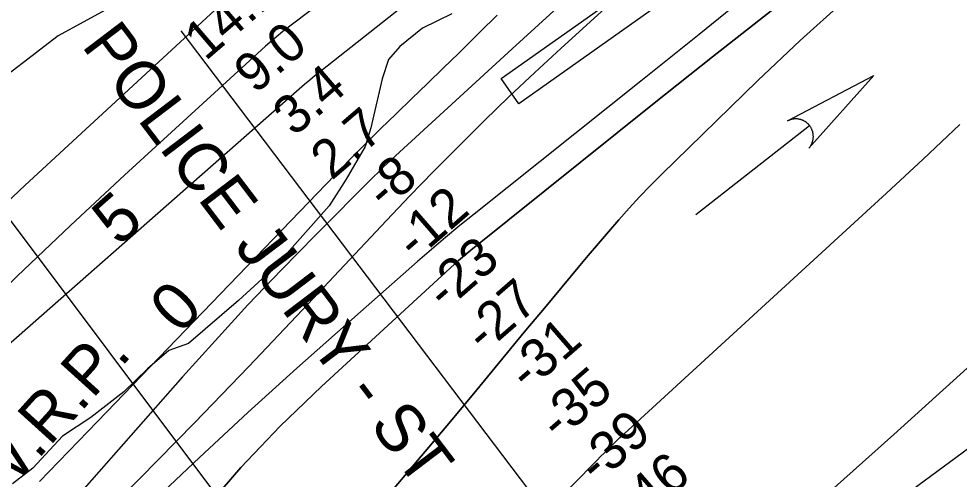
# Model space of a CAD drawing. Extents: x 3477039 to 3515015, y 546746 to 572297.
# Drawn here: x 3510682 to 3512315, y 562010 to 562810 of the extents above; entities that cross this region are included whole.
import ezdxf

# ---------------------------------------------------------------- set-up
doc = ezdxf.new("R2010")
doc.units = 0
for name, color, linetype in [('V-CHAN-DOCK', 7, 'Continuous'), ('V-RIVR-EDGE', 7, 'Continuous'), ('V-RIVR-RANG', 7, 'Continuous'), ('V-SITE-VEGE', 7, 'Continuous'), ('V-STRM-FLOW', 7, 'Continuous'), ('V-TOPO-DPTH', 7, 'Continuous'), ('V-TOPO-MAJR', 7, 'Continuous'), ('V-TOPO-MAJR-IDEN', 7, 'Continuous'), ('V-TOPO-MINR', 7, 'Continuous'), ('V-TOPO-MINR-IDEN', 7, 'Continuous'), ('V-TOPO-WATR', 7, 'Continuous'), ('V-TOPO-WATR-IDEN', 7, 'Continuous'), ('V-UTIL-IDEN', 7, 'Continuous'), ('V-UTIL-LINE', 7, 'Continuous')]:
    doc.layers.add(name, color=color, linetype=linetype)

msp = doc.modelspace()

# ---------------------------------------------------------------- linework, layer by layer
at = {"layer": 'V-CHAN-DOCK'}
msp.add_lwpolyline([(3511443.6, 563743.5), (3511913.7, 562984.5), (3512267.9, 563234.9), (3512300.9, 563194.1), (3511550.5, 562661.9), (3511520, 562706.1), (3511897.3, 562973), (3511426.6, 563732.9), (3511443.6, 563743.5)], dxfattribs=at)
at = {"layer": 'V-RIVR-EDGE'}
msp.add_lwpolyline([(3511434.1, 562818.4), (3511383.2, 562793.4), (3511343.9, 562761.6), (3511324.3, 562739), (3511313.2, 562705.3), (3511293.3, 562620.2), (3511283.5, 562587.8), (3511250.8, 562531.5), (3511221.3, 562485), (3511124.8, 562376.8), (3511064, 562320.6), (3510976.9, 562246), (3510942.5, 562233.8), (3510905.7, 562202.1), (3510864.5, 562162.4), (3510807.4, 562117.8), (3510758.3, 562085.4), (3510706.7, 562029.8), (3510671.1, 562002.3)], dxfattribs=at)
at = {"layer": 'V-SITE-VEGE'}
msp.add_lwpolyline([(3512182.1, 563948.5), (3512148, 563645.5), (3512120.3, 563609.2), (3512047, 563564.1), (3511717.6, 563406.9), (3511605.4, 563341.6), (3511337.1, 563133.7), (3511103.4, 562973.5), (3510750.8, 562779.9), (3510617.8, 562678.3)], dxfattribs=at)
at = {"layer": 'V-STRM-FLOW'}
msp.add_line((3511858, 562470.1), (3512055.3, 562624.2), dxfattribs=at)
msp.add_lwpolyline([(3512017.1, 562632.5), (3512166.9, 562711.4), (3512054.1, 562585.2), (3512056, 562587.5), (3512057.6, 562590), (3512058.2, 562591), (3512058.6, 562592), (3512059.2, 562593.1), (3512059.6, 562594.2), (3512060, 562595.2), (3512060.5, 562596.6), (3512060.9, 562598.1), (3512061.1, 562598.9), (3512061.3, 562600), (3512061.5, 562601.5), (3512061.6, 562602.6), (3512061.7, 562603.9), (3512061.8, 562604.7), (3512061.8, 562605.6), (3512061.7, 562606.7), (3512061.7, 562607.7), (3512061.6, 562608.7), (3512061.5, 562609.5), (3512061.3, 562610.7), (3512061.1, 562611.8), (3512060.9, 562612.8), (3512060.6, 562613.8), (3512060.3, 562614.7), (3512060, 562615.5), (3512059.8, 562616.2), (3512059.4, 562617.1), (3512059, 562618), (3512058.6, 562618.9), (3512058.2, 562619.8), (3512057.7, 562620.6), (3512057.2, 562621.5), (3512056.8, 562622.2), (3512056.1, 562623.1), (3512055.3, 562624.2), (3512055, 562624.5), (3512054.6, 562625), (3512054.2, 562625.6), (3512053.7, 562626.1), (3512053.2, 562626.6), (3512052.8, 562627.1), (3512052.2, 562627.6), (3512051.8, 562628), (3512051.2, 562628.5), (3512050.6, 562629), (3512050.2, 562629.4), (3512049.1, 562630.2), (3512048.5, 562630.6), (3512048.1, 562630.9), (3512047.4, 562631.3), (3512046.8, 562631.7), (3512046.1, 562632.1), (3512045.3, 562632.5), (3512044.6, 562632.9), (3512044, 562633.1), (3512043.5, 562633.4), (3512042.8, 562633.7), (3512042.2, 562633.9), (3512041.4, 562634.2), (3512040.6, 562634.5), (3512039.9, 562634.7), (3512038.9, 562635), (3512038.1, 562635.1), (3512037.3, 562635.3), (3512036.6, 562635.5), (3512035.9, 562635.6), (3512035.2, 562635.7), (3512034.2, 562635.8), (3512034.1, 562635.8), (3512033.5, 562635.8), (3512033.1, 562635.9), (3512032.4, 562635.9), (3512031.5, 562635.9), (3512030.8, 562635.9), (3512030.2, 562635.9), (3512029.4, 562635.9), (3512028.7, 562635.8), (3512028.1, 562635.8), (3512027.4, 562635.7), (3512026.5, 562635.5), (3512025.9, 562635.5), (3512025.5, 562635.4), (3512025, 562635.3), (3512024.6, 562635.2), (3512023.9, 562635), (3512023.3, 562634.9), (3512022.7, 562634.7), (3512022.1, 562634.5), (3512021.3, 562634.2), (3512020.8, 562634.1), (3512020.1, 562633.8), (3512019.2, 562633.4), (3512018.6, 562633.2), (3512018.1, 562632.9), (3512017.7, 562632.7), (3512017.4, 562632.6)], close=True, dxfattribs=at)
at = {"layer": 'V-TOPO-DPTH'}
for points in [[(3512336.4, 563612.4), (3512181, 563525.3), (3512174, 563521.2), (3512167.2, 563517.1), (3512160.4, 563512.8), (3512153.8, 563508.3), (3511606.5, 563130.1), (3511524.9, 563072.9), (3511443.8, 563015), (3511363.6, 562955.9), (3511283.8, 562896.2), (3511140.8, 562787.4), (3511133, 562781.4), (3511125.4, 562775.2), (3511118, 562768.8), (3511110.7, 562762.3), (3510865.6, 562538), (3510772, 562450.9), (3510679.3, 562362.7), (3510588.2, 562272.9), (3510498, 562182.1), (3510357.4, 562038), (3510338.5, 562018.4), (3510319.8, 561998.5)], [(3511002.8, 561955.5), (3511067.5, 562030.7), (3511136.3, 562102.3), (3511207.6, 562171.5), (3511438.7, 562383.8), (3511445.7, 562390), (3511452.7, 562396.2), (3511459.9, 562402.2), (3511467.1, 562408.2), (3511785.2, 562663.5), (3511886.4, 562743.8), (3511988.3, 562823.3), (3512091.1, 562901.7), (3512194.5, 562979.3), (3512349.6, 563094.2)], [(3511002.8, 561955.5), (3511067.5, 562030.7), (3511136.3, 562102.3), (3511207.6, 562171.5), (3511438.7, 562383.8), (3511445.7, 562390), (3511452.7, 562396.2), (3511459.9, 562402.2), (3511467.1, 562408.2), (3511785.2, 562663.5), (3511886.4, 562743.8), (3511988.3, 562823.3), (3512091.1, 562901.7), (3512194.5, 562979.3), (3512349.6, 563094.2)], [(3512418.9, 563080.6), (3512269.6, 562966.2), (3512190.8, 562903.5), (3512113.6, 562839), (3512038.7, 562771.8), (3511965.5, 562702.8), (3511798.1, 562539.4), (3511779, 562520.3), (3511760.2, 562500.8), (3511741.8, 562480.9), (3511723.8, 562460.6), (3511706.1, 562440.1), (3511688.5, 562419.5), (3511671, 562398.8), (3511653.6, 562378.1), (3511594.8, 562307.5), (3511578.7, 562288.2), (3511562.7, 562268.9), (3511546.6, 562249.6), (3511530.6, 562230.2), (3511469.2, 562156), (3511422.3, 562099.6), (3511375.2, 562043.5), (3511327.8, 561987.5)], [(3511327.8, 561987.5), (3511375.2, 562043.5), (3511422.3, 562099.6), (3511469.2, 562156), (3511530.6, 562230.2), (3511546.6, 562249.6), (3511562.7, 562268.9), (3511578.7, 562288.2), (3511594.8, 562307.5), (3511653.6, 562378.1), (3511671, 562398.8), (3511688.5, 562419.5), (3511706.1, 562440.1), (3511723.8, 562460.6), (3511741.8, 562480.9), (3511760.2, 562500.8), (3511779, 562520.3), (3511798.1, 562539.4), (3511965.5, 562702.8), (3512038.7, 562771.8), (3512113.6, 562839), (3512190.8, 562903.5), (3512269.6, 562966.2), (3512418.9, 563080.6)], [(3511802.9, 562921.7), (3511623.2, 562758.1), (3511578.3, 562716.7), (3511533.9, 562674.8), (3511490.2, 562632.3), (3511446.9, 562589.3), (3511402.4, 562544.4), (3511381.7, 562523.4), (3511361.2, 562502.3), (3511340.8, 562481), (3511320.5, 562459.6), (3511175, 562304.7), (3511081.5, 562206.2), (3510987.4, 562108.4), (3510892.2, 562011.6), (3510796.4, 561915.5)], [(3510796.4, 561915.5), (3510892.2, 562011.6), (3510987.4, 562108.4), (3511081.5, 562206.2), (3511175, 562304.7), (3511320.5, 562459.6), (3511340.8, 562481), (3511361.2, 562502.3), (3511381.7, 562523.4), (3511402.4, 562544.4), (3511446.9, 562589.3), (3511490.2, 562632.3), (3511533.9, 562674.8), (3511578.3, 562716.7), (3511623.2, 562758.1), (3511802.9, 562921.7)], [(3511512.9, 562816.1), (3511482.8, 562786.3), (3511452.5, 562756.6), (3511446, 562750.2), (3511418.9, 562723.9), (3511391.8, 562697.6), (3511364.7, 562671.3), (3511337.5, 562645), (3511310.5, 562618.6), (3511283.7, 562592), (3511257.2, 562565.2), (3511230.8, 562538.1), (3510818.9, 562110.7), (3510768.7, 562058.7), (3510718.3, 562006.7)], [(3510718.3, 562006.7), (3510768.7, 562058.7), (3510818.9, 562110.7), (3511230.8, 562538.1), (3511257.2, 562565.2), (3511283.7, 562592), (3511310.5, 562618.6), (3511337.5, 562645), (3511364.7, 562671.3), (3511391.8, 562697.6), (3511418.9, 562723.9), (3511446, 562750.2), (3511452.5, 562756.6), (3511482.8, 562786.3), (3511512.9, 562816.1)], [(3512315.9, 562626), (3512252.7, 562566.1), (3512189, 562506.8), (3511726.3, 562082.8), (3511725.5, 562082), (3511723.1, 562079.7), (3511711.8, 562068.7), (3511705.3, 562062.4), (3511698.9, 562056.1), (3511692.5, 562049.8), (3511686.2, 562043.4), (3511042.5, 561390.7)], [(3511042.5, 561390.7), (3511686.2, 562043.4), (3511692.5, 562049.8), (3511698.9, 562056.1), (3511705.3, 562062.4), (3511711.8, 562068.7), (3511723.1, 562079.7), (3511725.5, 562082), (3511726.3, 562082.8), (3512189, 562506.8), (3512252.7, 562566.1), (3512315.9, 562626)]]:
    msp.add_lwpolyline(points, dxfattribs=at)
at = {"layer": 'V-TOPO-MAJR'}
msp.add_lwpolyline([(3512347, 562219.5), (3512274.3, 562153.8), (3512201.4, 562088.3), (3511989.6, 561898.8)], dxfattribs=at)
at = {"layer": 'V-TOPO-MINR'}
for points in [[(3512842.6, 563819.3), (3512243, 563478.4), (3512223.8, 563467.2), (3512204.7, 563455.8), (3512185.9, 563443.9), (3512167.2, 563431.8), (3512003.3, 563323), (3511903.7, 563255.1), (3511805.3, 563185.6), (3511708.6, 563113.6), (3511613.1, 563040), (3511206.5, 562718.7), (3511197, 562711), (3511187.6, 562703.3), (3511178.3, 562695.4), (3511169, 562687.4), (3510509.2, 562107.8), (3510482.9, 562084.4), (3510456.8, 562060.6), (3510431, 562036.5), (3510405.4, 562012.2), (3510357.7, 561966.2)], [(3512336.4, 563612.4), (3512181, 563525.3), (3512174, 563521.2), (3512167.2, 563517.1), (3512160.4, 563512.8), (3512153.8, 563508.3), (3511606.5, 563130.1), (3511524.9, 563072.9), (3511443.8, 563015), (3511363.6, 562955.9), (3511283.8, 562896.2), (3511140.8, 562787.4), (3511133, 562781.4), (3511125.4, 562775.2), (3511118, 562768.8), (3511110.7, 562762.3), (3510865.6, 562538), (3510772, 562450.9), (3510679.3, 562362.7), (3510588.2, 562272.9), (3510498, 562182.1), (3510357.4, 562038), (3510338.5, 562018.4), (3510319.8, 561998.5)], [(3512342.6, 563461.4), (3512301.9, 563434.2), (3512272.6, 563413.6), (3512243.9, 563392.3), (3512216.2, 563369.7), (3512189.1, 563346.4), (3511985.1, 563163.2), (3511873.1, 563062.2), (3511761.4, 562961.1), (3511649.9, 562859.5), (3511538.7, 562757.8), (3511336.3, 562571.9), (3511326.5, 562562.8), (3511316.8, 562553.6), (3511307.2, 562544.3), (3511297.8, 562535), (3511197.4, 562434.2), (3511138.4, 562373.9), (3511080.2, 562312.9), (3511023, 562250.8), (3510966.7, 562188), (3510697.5, 561882.7)], [(3512328.7, 563171.5), (3512163.6, 563031.3), (3512064.2, 562947.7), (3511964.3, 562864.7), (3511863.6, 562782.6), (3511762.3, 562701.2), (3511473, 562470.7), (3511448.1, 562450.6), (3511423.4, 562430.2), (3511398.9, 562409.5), (3511374.7, 562388.5), (3511250.6, 562279.3), (3511165, 562203), (3511080, 562126), (3510996, 562048), (3510912.6, 561969.2)], [(3512349.6, 563094.2), (3512194.5, 562979.3), (3512091.1, 562901.7), (3511988.3, 562823.3), (3511886.4, 562743.8), (3511785.2, 562663.5), (3511467.1, 562408.2), (3511459.9, 562402.2), (3511452.7, 562396.2), (3511445.7, 562390), (3511438.7, 562383.8), (3511207.6, 562171.5), (3511136.3, 562102.3), (3511067.5, 562030.7), (3511002.8, 561955.5)], [(3512418.9, 563080.6), (3512269.6, 562966.2), (3512190.8, 562903.5), (3512113.6, 562839), (3512038.7, 562771.8), (3511965.5, 562702.8), (3511798.1, 562539.4), (3511779, 562520.3), (3511760.2, 562500.8), (3511741.8, 562480.9), (3511723.8, 562460.6), (3511706.1, 562440.1), (3511688.5, 562419.5), (3511671, 562398.8), (3511653.6, 562378.1), (3511594.8, 562307.5), (3511578.7, 562288.2), (3511562.7, 562268.9), (3511546.6, 562249.6), (3511530.6, 562230.2), (3511469.2, 562156), (3511422.3, 562099.6), (3511375.2, 562043.5), (3511327.8, 561987.5)], [(3511802.9, 562921.7), (3511623.2, 562758.1), (3511578.3, 562716.7), (3511533.9, 562674.8), (3511490.2, 562632.3), (3511446.9, 562589.3), (3511402.4, 562544.4), (3511381.7, 562523.4), (3511361.2, 562502.3), (3511340.8, 562481), (3511320.5, 562459.6), (3511175, 562304.7), (3511081.5, 562206.2), (3510987.4, 562108.4), (3510892.2, 562011.6), (3510796.4, 561915.5)], [(3511037.9, 562838.4), (3510693.5, 562521), (3510616.5, 562448.8)], [(3512315.9, 562626), (3512252.7, 562566.1), (3512189, 562506.8), (3511726.3, 562082.8), (3511725.5, 562082), (3511723.1, 562079.7), (3511711.8, 562068.7), (3511705.3, 562062.4), (3511698.9, 562056.1), (3511692.5, 562049.8), (3511686.2, 562043.4), (3511042.5, 561390.7)], [(3512851.4, 562444.8), (3512832.3, 562431.2), (3512733.6, 562359.7), (3512635.2, 562287.8), (3512166.5, 561942.4)]]:
    msp.add_lwpolyline(points, dxfattribs=at)
at = {"layer": 'V-TOPO-WATR'}
msp.add_lwpolyline([(3511512.9, 562816.1), (3511482.8, 562786.3), (3511452.5, 562756.6), (3511446, 562750.2), (3511418.9, 562723.9), (3511391.8, 562697.6), (3511364.7, 562671.3), (3511337.5, 562645), (3511310.5, 562618.6), (3511283.7, 562592), (3511257.2, 562565.2), (3511230.8, 562538.1), (3510818.9, 562110.7), (3510768.7, 562058.7), (3510718.3, 562006.7)], dxfattribs=at)
at = {"layer": 'V-UTIL-LINE'}
for p, q in [((3512598.8, 560632.8), (3510964.1, 562788.8)), ((3512265.2, 560332.5), (3510630.5, 562509.4))]:
    msp.add_line(p, q, dxfattribs=at)

# ---------------------------------------------------------------- texts
at = {"layer": 'V-RIVR-RANG'}
for s, rotation, p in [('14.1', 40.6683, (3511006.2, 562735.2)), ('9.0', 40.6683, (3511092.8, 562677.7)), ('3.4', 40.6683, (3511160.3, 562603.9)), ('2.7', 40.6683, (3511225.7, 562528.2)), ('-8', 40.9511, (3511318.3, 562475.7)), ('-12', 40.9511, (3511370.5, 562388.6)), ('-23', 40.9511, (3511422.8, 562301.5)), ('-27', 40.9511, (3511490.3, 562227.7)), ('-31', 40.9511, (3511566, 562161)), ('-35', 40.9511, (3511619.6, 562075.1)), ('-39', 40.9511, (3511686.4, 562000.6)), ('-46', 40.9511, (3511754.3, 561927.2))]:
    msp.add_text(s, height=67, rotation=rotation, dxfattribs=at).set_placement(p)
at = {"layer": 'V-TOPO-MAJR-IDEN'}
msp.add_text('0', height=83, rotation=46.0595, dxfattribs=at).set_placement((3510962.5, 562259.7))
at = {"layer": 'V-TOPO-MINR-IDEN'}
msp.add_text('5', height=83, rotation=41.2973, dxfattribs=at).set_placement((3510856.3, 562412.7))
at = {"layer": 'V-TOPO-WATR-IDEN'}
msp.add_text('L.W.R.P.', height=83, rotation=47.8668, dxfattribs=at).set_placement((3510582.6, 561897.1))
at = {"layer": 'V-UTIL-IDEN'}
msp.add_text('POLICE JURY - ST. JOHN PARISH', height=83, rotation=307.2101, dxfattribs=at).set_placement((3510789.9, 562762.8))

doc.saveas('drawing.dxf')
